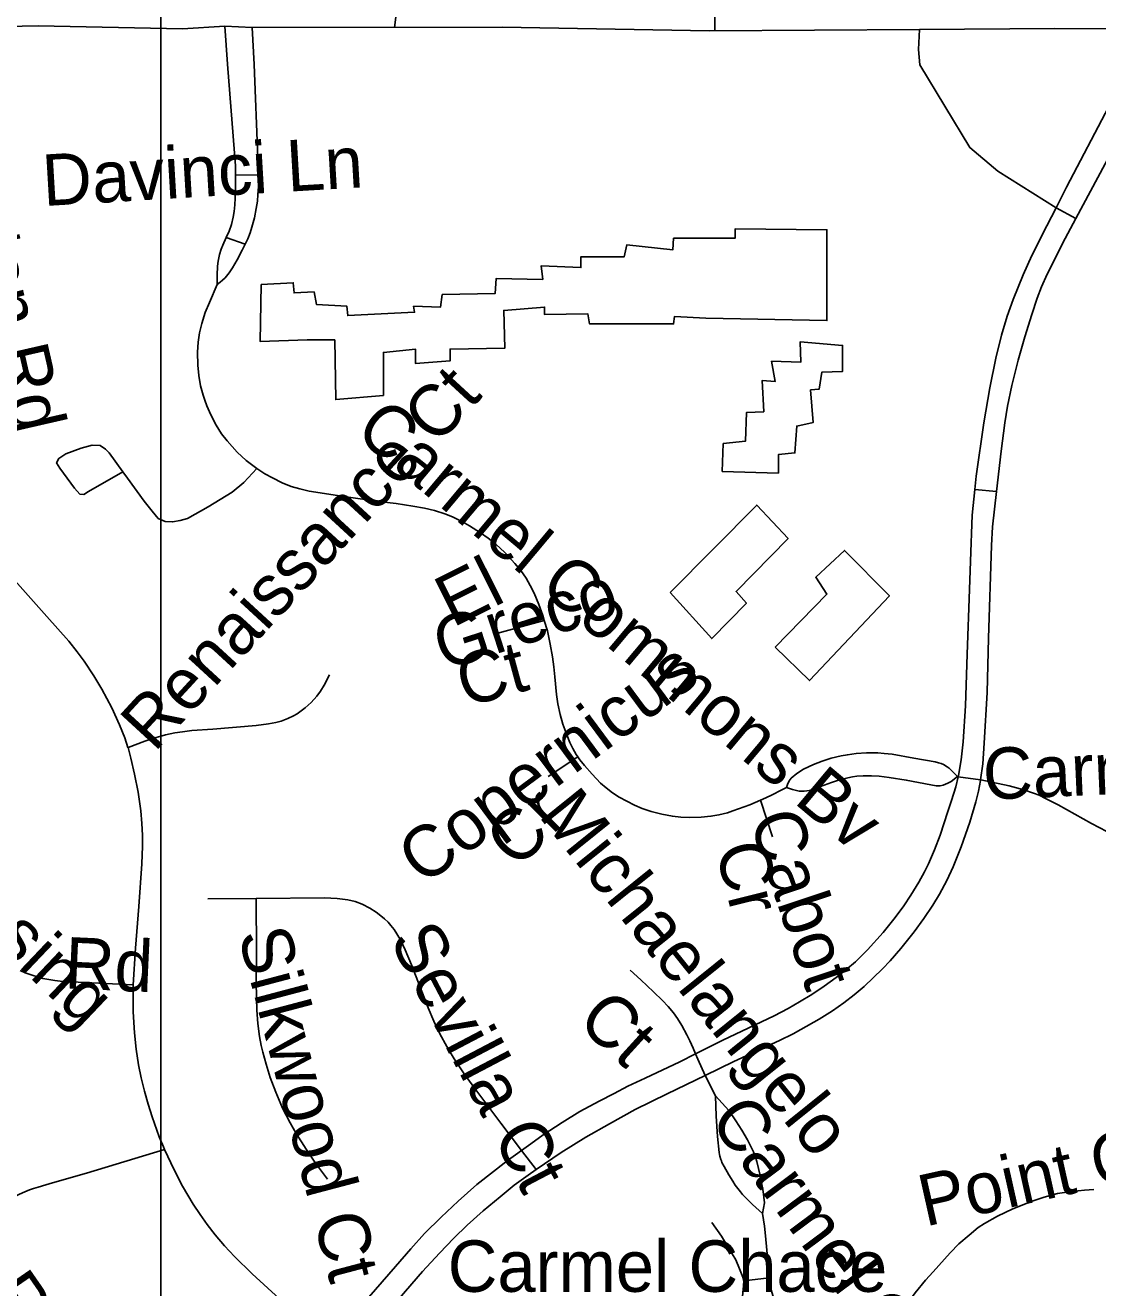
# Model space of a CAD drawing. Extents: x 1383679 to 1536984, y 460658 to 651027.
# Drawn here: x 1445945 to 1447926, y 489649 to 491982 of the extents above; entities that cross this region are included whole.
import ezdxf

# ---------------------------------------------------------------- set-up
doc = ezdxf.new("R2010")
doc.units = 0
for name, color, linetype in [('Exist Cultural Warehouse Building Footprint', 7, 'Continuous'), ('Exist Road Non-System Type 51', 7, 'Continuous'), ('Exist Road Non-System Type 51 Label', 7, 'Continuous'), ('Exist Road Primary NC UnDivided 4 Lane Attributed', 7, 'Continuous'), ('Map Preparation Inset Cut Line', 7, 'Continuous')]:
    doc.layers.add(name, color=color, linetype=linetype)

msp = doc.modelspace()

# ---------------------------------------------------------------- linework, layer by layer
at = {"layer": 'Exist Cultural Warehouse Building Footprint'}
for points in [[(1446380.6, 491503), (1446379, 491397.4), (1446465.4, 491400.5), (1446516.6, 491400.5), (1446518.2, 491290.3), (1446606.2, 491298), (1446606.2, 491377.2), (1446665.4, 491383.4), (1446665.4, 491357), (1446729.4, 491361.7), (1446729.4, 491383.4), (1446830.3, 491385), (1446828.7, 491454.8), (1446903.9, 491461), (1446903.9, 491447.1), (1446983.9, 491448.6), (1446987.1, 491430), (1447071.9, 491430), (1447142.4, 491430), (1447144, 491444), (1447201.6, 491440.9), (1447425.6, 491436.2), (1447425.6, 491603.9), (1447256, 491605.4), (1447256, 491588.4), (1447142.4, 491588.4), (1447140.8, 491566.6), (1447055.9, 491575.9), (1447051.1, 491554.2), (1446971.1, 491554.2), (1446971.1, 491534), (1446897.5, 491537.1), (1446900.7, 491512.3), (1446814.3, 491513.8), (1446812.7, 491485.9), (1446715, 491484.3), (1446711.8, 491461), (1446662.2, 491462.6), (1446663.8, 491451.7), (1446540.6, 491445.5), (1446539, 491462.6), (1446483, 491465.7), (1446478.2, 491489), (1446441.4, 491487.4), (1446439.8, 491506.1), (1446380.6, 491503)], [(1447233.6, 491208.8), (1447232, 491157.5), (1447336, 491154.4), (1447336, 491188.6), (1447366.4, 491191.7), (1447369.6, 491241.4), (1447400, 491247.6), (1447395.2, 491308.1), (1447411.2, 491309.7), (1447416, 491340.7), (1447454.5, 491342.3), (1447454.5, 491390.4), (1447376, 491396.6), (1447377.6, 491359.4), (1447323.2, 491360.9), (1447329.6, 491323.6), (1447305.6, 491325.2), (1447308.8, 491267.8), (1447276.8, 491266.2), (1447275.2, 491213.4), (1447233.6, 491208.8)], [(1447136, 490934), (1447212.8, 490848.6), (1447276.8, 490913.8), (1447257.6, 490935.5), (1447353.6, 491033.3), (1447296, 491095.4), (1447136, 490934)], [(1447329.6, 490833.1), (1447393.6, 490771), (1447540.9, 490927.8), (1447457.7, 491011.6), (1447404.8, 490961.9), (1447425.6, 490930.9), (1447329.6, 490833.1)]]:
    msp.add_lwpolyline(points, dxfattribs=at)
at = {"layer": 'Exist Road Non-System Type 51'}
for p, q in [((1447218.2, 491971.6), (1447218.6, 492606)), ((1446318.4, 491910), (1446313.3, 491980.2)), ((1446367.5, 491909.5), (1446364.2, 491977.5)), ((1446333.2, 491705.7), (1446375.3, 491705.1)), ((1447848.8, 491644.6), (1447885.5, 491624.9)), ((1446315.9, 491589.5), (1446350.7, 491577.3)), ((1447698.8, 491124.3), (1447738.4, 491120.2)), ((1446810.7, 490856.9), (1446903.5, 490881.8)), ((1446910.9, 490594.1), (1446965.5, 490630.4)), ((1447666.7, 490593.6), (1447667.8, 490593.4)), ((1447667.8, 490593.4), (1447709.4, 490587.4)), ((1447324.9, 490482.5), (1447303, 490550.2)), ((1446371.3, 490368.3), (1446282.3, 490367.6)), ((1446888.7, 489867.9), (1446861.6, 489903.2)), ((1447271.8, 489662.2), (1447318.5, 489667.5))]:
    msp.add_line(p, q, dxfattribs=at)
for points in [[(1446562.4, 492092.7), (1446606.8, 492071.3), (1446636.5, 492054.7), (1446626.7, 491977.8)], [(1447596.6, 491974.1), (1447594.8, 491937.1), (1447597.1, 491908.9)], [(1446318.4, 491910), (1446333.2, 491721.8), (1446333.2, 491705.7)], [(1446375.3, 491705.1), (1446374.4, 491736.6), (1446367.5, 491909.5)], [(1447597.1, 491908.9), (1447689.5, 491755.9), (1447740.9, 491712.3), (1447848.8, 491644.6)], [(1447848.8, 491644.6), (1447868.2, 491682.4), (1447946.2, 491831.8), (1447982.4, 491905)], [(1448032.8, 491905), (1448010.8, 491858.3), (1447993.7, 491826.9), (1447885.5, 491624.9)], [(1446333.2, 491705.7), (1446333.2, 491683.4), (1446332.5, 491662.1), (1446332.1, 491649.9), (1446330.9, 491637.8), (1446329.1, 491627.2), (1446325.6, 491613.8), (1446321.2, 491601.5), (1446316.1, 491589.9), (1446315.9, 491589.5)], [(1446350.7, 491577.3), (1446355.9, 491587.4), (1446360.3, 491598.5), (1446363.6, 491608.9), (1446368, 491625.8), (1446371.4, 491643.4), (1446373.7, 491657), (1446374.7, 491669.1), (1446375.6, 491683.4), (1446375.4, 491703.8), (1446375.3, 491705.1)], [(1447698.8, 491124.3), (1447701.4, 491148.6), (1447715.5, 491247.4), (1447726.1, 491311.8), (1447737.6, 491366.5), (1447748.2, 491409.3), (1447758.5, 491444.3), (1447769.6, 491475.4), (1447787.9, 491520.9), (1447804.2, 491556.6), (1447831.7, 491611.4), (1447848.8, 491644.6)], [(1447885.5, 491624.9), (1447865.5, 491587.6), (1447832.3, 491521.8), (1447822, 491498.7), (1447813.6, 491477.3), (1447803.8, 491447.2), (1447791, 491406.1), (1447778.4, 491362.8), (1447767, 491316.4), (1447759.1, 491278), (1447753.9, 491247.2), (1447747.1, 491195.2), (1447738.4, 491120.2)], [(1446315.9, 491589.5), (1446309.9, 491575.6), (1446306.6, 491567.9), (1446303.6, 491558.5), (1446301.1, 491546.2), (1446299.9, 491536.9), (1446299, 491520), (1446299.3, 491503)], [(1446299.3, 491503), (1446304.8, 491507.1), (1446309.2, 491510.6), (1446313.8, 491515), (1446321.4, 491524.2), (1446327.7, 491533.5), (1446336.5, 491548.5), (1446345.2, 491566.5), (1446350.7, 491577.3)], [(1446299.3, 491503), (1446285.1, 491469.6), (1446277.4, 491451.3), (1446270.7, 491430.7), (1446266.6, 491413.4), (1446264, 491396.5), (1446262.9, 491377.7), (1446263.6, 491353.9), (1446265.6, 491334.7), (1446268.8, 491315.7), (1446273.7, 491298.2), (1446276.7, 491289.3), (1446280.5, 491278.7), (1446287.4, 491262.1), (1446297.6, 491243.1), (1446307.5, 491226.9), (1446317.5, 491213.9), (1446336, 491193.3), (1446352.7, 491177.8), (1446372.4, 491162.8), (1446387.2, 491153.3), (1446401.3, 491145.4), (1446419.3, 491136.4), (1446436.2, 491129.7), (1446451.8, 491125.3), (1446469.4, 491121.2), (1446505.7, 491115.3), (1446533.2, 491110.9), (1446602.9, 491101), (1446629.8, 491098), (1446660.6, 491093.4), (1446682.2, 491089.7), (1446700.8, 491085.3), (1446719.6, 491079.3), (1446734.2, 491073.5), (1446752.7, 491064.5), (1446765.6, 491057), (1446785.6, 491044.3), (1446799.9, 491033.9), (1446813.8, 491022.8), (1446830.4, 491007.5), (1446849.2, 490987.6), (1446860.1, 490974.2), (1446869.8, 490960.1), (1446877.5, 490946.9), (1446884.9, 490932.6), (1446893.5, 490911.6), (1446900.6, 490891.6), (1446903.5, 490881.8)], [(1446124.8, 491157), (1446100.1, 491191.7), (1446093.1, 491198.7), (1446082.9, 491205.1), (1446068.4, 491206.2), (1446048.4, 491200.2), (1446019.9, 491190), (1446007, 491181.4), (1446002.8, 491173.3), (1446008.6, 491163.2), (1446035.5, 491126.6), (1446045.8, 491115.2), (1446052.8, 491114.8), (1446061.4, 491120.1), (1446124.8, 491157)], [(1446372.4, 491162.8), (1446348.6, 491136.8), (1446327.1, 491119.1), (1446282.9, 491092.2), (1446244.8, 491070.7), (1446230.8, 491066.9), (1446216.8, 491064.2), (1446203.4, 491064.8), (1446190.4, 491070.7), (1446179.1, 491084.1), (1446164.6, 491102.3), (1446133.4, 491144.8), (1446124.8, 491157)], [(1447667.8, 490593.4), (1447668.4, 490595.9), (1447673.5, 490624.9), (1447677.4, 490657.9), (1447681.5, 490724.5), (1447684.8, 490819.6), (1447689.1, 490939.5), (1447690.5, 490991.9), (1447693.7, 491076.5), (1447698.8, 491124.3)], [(1447738.4, 491120.2), (1447731.5, 491055.4), (1447729.3, 491020.5), (1447723.9, 490849.7), (1447721.5, 490749), (1447715.8, 490655.7), (1447713.5, 490617.5), (1447709.4, 490587.4)], [(1446134.7, 490647.2), (1446134.6, 490647.5), (1446128.8, 490665.1), (1446118.9, 490689.6), (1446104.6, 490720.6), (1446086.1, 490755.1), (1446071.5, 490780), (1446053.8, 490807), (1446040.6, 490824.4), (1446025.6, 490843.6), (1445984.9, 490889.3), (1445870.7, 491016.9), (1445802, 491097.2), (1445794.3, 491107.2)], [(1446903.5, 490881.8), (1446909.2, 490862.7), (1446914.5, 490838.4), (1446918.4, 490815.2), (1446921, 490796.3), (1446922.8, 490778), (1446926.1, 490745.4), (1446928.6, 490728.2), (1446932.7, 490708.6), (1446937.6, 490690.8), (1446944.8, 490670.9), (1446950.8, 490656.6), (1446956.1, 490645.5), (1446962.6, 490634.5), (1446965.5, 490630.4)], [(1446134.7, 490647.2), (1446165.8, 490659.2), (1446175, 490662.2), (1446184.2, 490665.3), (1446193.2, 490668), (1446203.8, 490670.7), (1446212.5, 490672.7), (1446221.3, 490674.4), (1446235, 490676.4), (1446252.6, 490679), (1446291.5, 490681.2), (1446371.2, 490688.3), (1446393.8, 490691), (1446407.4, 490693.6), (1446417.5, 490696.1), (1446430, 490701), (1446440, 490705.7), (1446446.8, 490709.9), (1446461.6, 490720.5), (1446473, 490730.7), (1446483.6, 490742.1), (1446490.2, 490751.5), (1446497, 490762.7), (1446506.5, 490781.8)], [(1446144.2, 490208.8), (1446148.3, 490276.6), (1446154.5, 490353.6), (1446160.2, 490432.5), (1446161.4, 490464.9), (1446161.2, 490485.4), (1446160.2, 490507.1), (1446158, 490530.2), (1446153.1, 490564.8), (1446146.6, 490598), (1446139.7, 490627.5), (1446134.7, 490647.2)], [(1446965.5, 490630.4), (1446969.4, 490624.6), (1446977.7, 490613.9), (1446991.6, 490598), (1447007.5, 490581.8), (1447017.7, 490572.8), (1447029.5, 490563.8), (1447041.6, 490555.7), (1447055.7, 490548), (1447069.8, 490541.1), (1447084.2, 490534.8), (1447101.1, 490529), (1447120.3, 490524.4), (1447140.2, 490520.5), (1447155.9, 490518.6), (1447171.9, 490518.2), (1447193.4, 490518.8), (1447211.3, 490520.5), (1447226.1, 490523), (1447242, 490526.9), (1447252, 490530.2), (1447283.2, 490541.8), (1447303, 490550.2)], [(1447351, 490573.6), (1447352.5, 490578.8), (1447355.7, 490585.9), (1447359.6, 490591), (1447370.1, 490599.6), (1447382.1, 490607.5), (1447400.4, 490616.3), (1447416.5, 490622.5), (1447433.2, 490627.7), (1447452, 490632.2), (1447463.3, 490634.1), (1447479.5, 490636.2), (1447498.8, 490637.5), (1447519.6, 490637.5), (1447531.4, 490636.6), (1447545.8, 490635), (1447586, 490627.8), (1447625.6, 490620.8), (1447631.6, 490619.3), (1447636.3, 490617.9), (1447640.9, 490616), (1447647.7, 490612), (1447651.4, 490609), (1447660.5, 490600.3), (1447666.7, 490593.6)], [(1447182.9, 490081.5), (1447233, 490106.6), (1447328.2, 490151.8), (1447353.9, 490165.1), (1447374.6, 490177.4), (1447397.6, 490191.2), (1447420.6, 490206.5), (1447442.8, 490222.6), (1447460.5, 490236.4), (1447478.1, 490251.7), (1447500.5, 490273.6), (1447529.1, 490305.4), (1447551.3, 490333.4), (1447567.4, 490354.9), (1447580.4, 490374.7), (1447595.1, 490398.6), (1447605.6, 490417.6), (1447613, 490432.7), (1447624.1, 490458.3), (1447634.9, 490485.5), (1447649.1, 490529.2), (1447655.7, 490549.5), (1447663.3, 490575), (1447667.8, 490593.4)], [(1447709.4, 490587.4), (1447709.3, 490586.7), (1447705.2, 490566.5), (1447700.5, 490547.2), (1447689.6, 490509.6), (1447673.4, 490464.1), (1447658.5, 490426.9), (1447646.9, 490401.9), (1447633.2, 490376.4), (1447620.8, 490355.9), (1447604.5, 490331.3), (1447586.7, 490306.8), (1447562.2, 490276.2), (1447542.1, 490253.3), (1447527.9, 490238.6), (1447494.2, 490206.2), (1447475.5, 490190.3), (1447456.5, 490175.6), (1447435.5, 490160.9), (1447410.9, 490145.5), (1447377.4, 490126.4), (1447362.9, 490118.6), (1447337.7, 490106.1), (1447253.7, 490067.1), (1447200.3, 490041.2)], [(1447351, 490573.6), (1447362, 490569.7), (1447374, 490567), (1447383.5, 490566.5), (1447393, 490567.9), (1447420.3, 490577.6), (1447434.1, 490582.8), (1447445, 490586.5), (1447453.9, 490589.1), (1447464.3, 490591.5), (1447473, 490593), (1447480.7, 490594.2), (1447492.2, 490595.1), (1447508, 490595.4), (1447522.1, 490594.3), (1447540.4, 490592.1), (1447571.9, 490587.1), (1447617.7, 490578.3), (1447627.5, 490576.9), (1447634.6, 490576.9), (1447640, 490578.1), (1447648.8, 490581.8), (1447654.8, 490584.8), (1447666.7, 490593.6)], [(1447709.4, 490587.4), (1447709.7, 490587.4), (1447762.1, 490576.6), (1447788.9, 490569.3), (1447807.1, 490563.3), (1447817.2, 490559.2), (1447830.5, 490552.8), (1447852.5, 490541.5), (1447914, 490507.2), (1447942.7, 490492.3)], [(1447303, 490550.2), (1447312.6, 490554.2), (1447324.2, 490560.1), (1447340.8, 490568.5), (1447351, 490573.6)], [(1446861.6, 489903.2), (1446823, 489953.5), (1446773.6, 490019.9), (1446754.4, 490046.2), (1446737.3, 490072.3), (1446723.5, 490095), (1446710.3, 490118.6), (1446699.4, 490142), (1446688.9, 490166.3), (1446674.3, 490204.8), (1446658, 490246.1), (1446646.8, 490273.9), (1446637.8, 490292.1), (1446626.4, 490311), (1446620.1, 490318.8), (1446615.2, 490324.9), (1446608.6, 490330.8), (1446601.6, 490336.5), (1446592.7, 490343.4), (1446581.1, 490350.6), (1446567.3, 490357.9), (1446554.4, 490362.9), (1446540.6, 490365.8), (1446521.2, 490368.2), (1446497.3, 490369.4), (1446371.3, 490368.3)], [(1446371.3, 490368.3), (1446372, 490268), (1446371.5, 490215.2), (1446371.8, 490184.9), (1446372.3, 490162.1), (1446374.6, 490137.4), (1446377.7, 490113.3), (1446380.8, 490096.7), (1446383.6, 490084.3), (1446389.7, 490062.4), (1446397.3, 490037.7), (1446407.4, 490010.5), (1446420.1, 489981.3), (1446434.1, 489954.3), (1446445.4, 489934.1), (1446463.6, 489905.2), (1446481.1, 489879.4), (1446503, 489850.2)], [(1445935.6, 490235.4), (1445944.8, 490231.3), (1445957.8, 490226.7), (1445969.4, 490223), (1445977.5, 490220.9), (1445988.5, 490218.6), (1445999.4, 490216.9), (1446014.5, 490215.2), (1446042.8, 490213.7), (1446144.2, 490208.8)], [(1447062, 490236.3), (1447081.8, 490218.1), (1447105.3, 490196.1), (1447121.7, 490180.3), (1447132.2, 490169), (1447142.1, 490157.4), (1447149.8, 490146.6), (1447157.7, 490133.6), (1447166.7, 490116.6), (1447172.4, 490105.8), (1447178.4, 490092), (1447182.9, 490081.5)], [(1446202.3, 489904.6), (1446200, 489909.5), (1446192.2, 489928), (1446179.4, 489965.1), (1446172, 489988.7), (1446165.1, 490012.6), (1446159.2, 490037), (1446154.2, 490060.9), (1446149.6, 490090.3), (1446146.8, 490120.3), (1446144.4, 490159.3), (1446143.9, 490205.3), (1446144.2, 490208.8)], [(1446861.6, 489903.2), (1446878.4, 489915.4), (1446901.6, 489931.8), (1446936.4, 489954.8), (1446969.4, 489974.7), (1447005.1, 489994.2), (1447032.3, 490008.1), (1447058, 490021.5), (1447089.5, 490036.5), (1447153.6, 490066.9), (1447182.9, 490081.5)], [(1447182.9, 490081.5), (1447187.2, 490071.5), (1447200.3, 490041.2)], [(1447200.3, 490041.2), (1447130.5, 490007.3), (1447071.6, 489978.5), (1447023.7, 489952.4), (1446980.1, 489927.8), (1446934.6, 489899.1), (1446888.7, 489867.9)], [(1447200.3, 490041.2), (1447200.3, 490041.2), (1447219.4, 490004.1)], [(1447219.4, 490004.1), (1447244.4, 489976.9), (1447257, 489957.8), (1447268.2, 489940.3), (1447278.5, 489922.5), (1447287.3, 489905.6), (1447289.9, 489900.6), (1447290.7, 489898.9), (1447292, 489895.6), (1447293, 489892.4), (1447295.8, 489882.7), (1447299.2, 489869.8), (1447302.3, 489856.8), (1447304.3, 489846.7), (1447307.5, 489827.1), (1447310.1, 489806.3), (1447306.8, 489786.4)], [(1447306.8, 489786.4), (1447287.9, 489803.2), (1447269.8, 489821.9), (1447265.9, 489826.6), (1447256.3, 489838.8), (1447251.4, 489846), (1447244.2, 489857.9), (1447235.5, 489873.5), (1447231.6, 489881), (1447230.5, 489883.8), (1447229.5, 489886.3), (1447227.8, 489892.3), (1447226.9, 489895.7), (1447226.3, 489899.4), (1447223.6, 489928.8), (1447220.8, 489966.5), (1447219.4, 490004.1)], [(1446202.3, 489904.6), (1446058.2, 489861.3), (1445995.3, 489843.2), (1445982.8, 489839.4), (1445968.5, 489835.2), (1445959.8, 489832.4), (1445952.9, 489830), (1445944.1, 489826.5), (1445934.2, 489822.4), (1445925.7, 489818.1), (1445918.4, 489814.3), (1445910.4, 489809.8), (1445896.8, 489802.1), (1445879.5, 489791), (1445863, 489780.9), (1445848.2, 489770.3), (1445835.1, 489760.2), (1445820.2, 489748), (1445805.6, 489735.5), (1445798.9, 489729.6), (1445790, 489721), (1445788.4, 489719.3)], [(1446505.8, 489547), (1446435.8, 489609.2), (1446364.1, 489675), (1446331.4, 489707.1), (1446313, 489726.5), (1446295.8, 489746.9), (1446280.8, 489766.1), (1446267.6, 489784.6), (1446255.2, 489803.5), (1446235.3, 489837.3), (1446219.6, 489867.1), (1446202.3, 489904.6)], [(1446505.8, 489547), (1446628.6, 489688.7), (1446657.2, 489721.5), (1446682.5, 489749.5), (1446712.9, 489779.5), (1446744.4, 489809.5), (1446779.1, 489839.8), (1446834.7, 489883.8), (1446861.6, 489903.2)], [(1446888.7, 489867.9), (1446873.4, 489857.6), (1446848, 489838.7), (1446821.9, 489817.6), (1446790.4, 489791.2), (1446761.2, 489764.7), (1446736.6, 489741), (1446709.8, 489713.3), (1446678.6, 489679.5), (1446580.5, 489566.2), (1446539.1, 489517.5)], [(1447533, 489497.3), (1447541.1, 489541.1), (1447548.4, 489571.3), (1447557.7, 489595.9), (1447566, 489609.6), (1447588.3, 489639.8), (1447607.5, 489663.5), (1447621.4, 489678.7), (1447653.2, 489714.1), (1447669.3, 489730.4), (1447687.9, 489746.7), (1447705.1, 489760.4), (1447716.5, 489767.9), (1447740.6, 489781.4), (1447768.7, 489795.2), (1447804.6, 489809.2), (1447826.7, 489816.7), (1447851.5, 489823.2), (1447878.1, 489827.3), (1447901, 489829.6), (1447918.4, 489831)], [(1447213.1, 489769.7), (1447230.6, 489744.4), (1447243.7, 489723.3), (1447257.2, 489700.8), (1447264.3, 489684.4), (1447269.9, 489669), (1447271.8, 489662.2)], [(1447306.8, 489786.4), (1447310.3, 489763.2), (1447312.2, 489745), (1447316.5, 489698.8), (1447318.4, 489668.1), (1447318.5, 489667.5)], [(1447271.8, 489662.2), (1447271.6, 489652.7), (1447269.2, 489627.2), (1447265.1, 489597.3), (1447260.8, 489579.1)], [(1447318.5, 489667.5), (1447321.1, 489651.6), (1447323.5, 489641.4), (1447326.1, 489633.4), (1447331.5, 489619.3), (1447335, 489611.8), (1447341.8, 489600.5), (1447346.7, 489593.4), (1447350.9, 489587.6), (1447355.7, 489582.1), (1447360.1, 489578.1), (1447363.5, 489575.4), (1447379.7, 489561.3), (1447412.4, 489542.1), (1447436.9, 489530.3)]]:
    msp.add_lwpolyline(points, dxfattribs=at)
at = {"layer": 'Exist Road Primary NC UnDivided 4 Lane Attributed'}
msp.add_lwpolyline([(1445486.9, 491986), (1445702.4, 491977.2), (1445759.6, 491976.3), (1445968.8, 491981), (1446235.2, 491975.4), (1446313.3, 491980.2), (1446364.2, 491977.5), (1446825.6, 491978), (1447208.6, 491971.6), (1447596.6, 491974.1), (1447846.7, 491976), (1448007.8, 491975.1)], dxfattribs=at)
at = {"layer": 'Map Preparation Inset Cut Line'}
for points in [[(1446195.4, 477316), (1383679.3, 477316), (1383679.3, 520758.2), (1458567.8, 520758.2), (1458567.8, 493672.2), (1446195.4, 493672.2), (1446195.4, 477316)], [(1446195.4, 477316), (1480703, 477316), (1498974.3, 494868.2), (1521133.6, 516155.5), (1521133.6, 520758.2), (1458567.8, 520758.2), (1458567.8, 493672.2), (1446195.4, 493672.2), (1446195.4, 477316)]]:
    msp.add_lwpolyline(points, dxfattribs=at)

# ---------------------------------------------------------------- texts
at = {"layer": 'Exist Road Non-System Type 51 Label'}
for s, rotation, p in [('Johnston Rd', 282.885, (1445768.6, 491918.9)), ('Davinci Ln', 3.3672, (1445978.8, 491647.7)), ('Renaissance Ct', 47.3697, (1446183.5, 490637)), ('Carmel Commons Bv', 320.0681, (1446550.3, 491226.2)), ('El', 26.5654, (1446734.3, 490868.2)), ('Greco', 17.8794, (1446717.7, 490788.7)), ('Copernicus', 36.5292, (1446679.5, 490390.5)), ('Ct', 15.2557, (1446756.8, 490721.5)), ('Carmel Commons Bv', 2.5065, (1447715.6, 490550.8)), ('Cr', 44.9999, (1446853.6, 490420.4)), ('Michaelangelo', 308.7963, (1446891.1, 490521.9)), ('Crossing', 316.4925, (1445689.8, 490471.8)), ('Cabot', 288.4348, (1447281.4, 490514.9)), ('Cr', 284.0364, (1447219, 490461.8)), ('Running Ridge Rd', 304.6958, (1445371.4, 490357.4)), ('Silkwood Ct', 284.8082, (1446337.5, 490302.4)), ('Sevilla Ct', 297.7283, (1446616.4, 490292.7)), ('Rd', 357.3983, (1446016.2, 490202.7)), ('Ct', 317.7267, (1446961, 490137.7)), ('Point Comfort Ln', 12.6248, (1447607.1, 489762.1)), ('Carmel Chace Dr', 306.6407, (1447206, 489959))]:
    msp.add_text(s, height=95, rotation=rotation, dxfattribs=at).set_placement(p)
msp.add_text('Carmel Chace', height=95, dxfattribs=at).set_placement((1446725.1, 489641.8))

doc.saveas('drawing.dxf')
